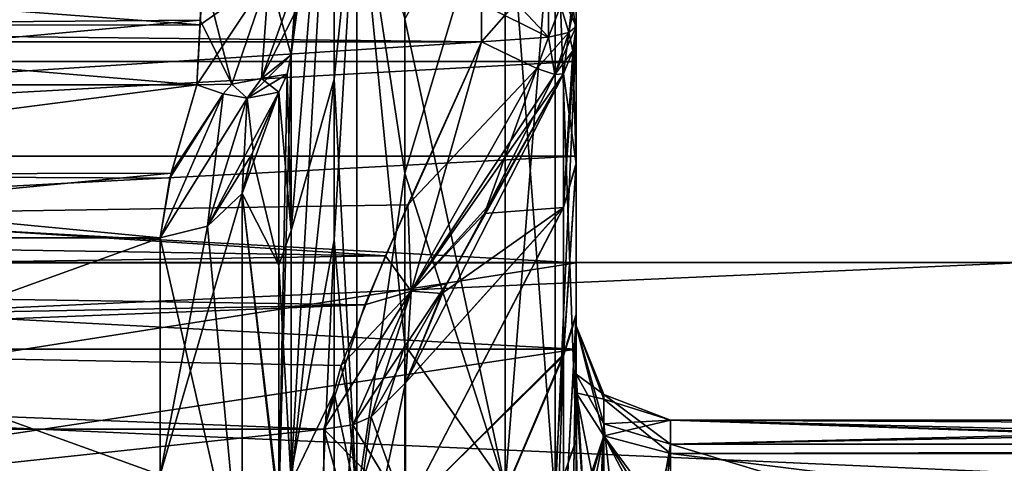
# Model space of a CAD drawing. Header units: millimetres. Extents: x -122 to 122, y -98 to 94.
# Tile 285 of 533: x -43 to -22, y 41 to 50. Entities that reach past the tile are written whole.
import ezdxf

# ---------------------------------------------------------------- set-up
doc = ezdxf.new("R2010")
doc.units = ezdxf.units.MM
doc.header["$LTSCALE"] = 26.699852
for name, color, linetype in [('2351', 7, 'CONTINUOUS'), ('2353', 7, 'CONTINUOUS'), ('2354', 7, 'CONTINUOUS'), ('2358', 7, 'CONTINUOUS'), ('2359', 7, 'CONTINUOUS'), ('2361', 7, 'CONTINUOUS'), ('2364', 7, 'CONTINUOUS'), ('2368', 7, 'CONTINUOUS'), ('2413', 7, 'CONTINUOUS'), ('2414', 7, 'CONTINUOUS'), ('2447', 7, 'CONTINUOUS'), ('2448', 7, 'CONTINUOUS'), ('2450', 7, 'CONTINUOUS'), ('2455', 7, 'CONTINUOUS'), ('2456', 7, 'CONTINUOUS'), ('2457', 7, 'CONTINUOUS'), ('2458', 7, 'CONTINUOUS'), ('2492', 7, 'CONTINUOUS'), ('2496', 7, 'CONTINUOUS'), ('2523', 7, 'CONTINUOUS'), ('2526', 7, 'CONTINUOUS'), ('2531', 7, 'CONTINUOUS'), ('2532', 7, 'CONTINUOUS'), ('2533', 7, 'CONTINUOUS'), ('2534', 7, 'CONTINUOUS'), ('2566', 7, 'CONTINUOUS'), ('2567', 7, 'CONTINUOUS'), ('2954', 7, 'CONTINUOUS'), ('2955', 7, 'CONTINUOUS'), ('3569', 7, 'CONTINUOUS'), ('3571', 7, 'CONTINUOUS'), ('3572', 7, 'CONTINUOUS'), ('3576', 7, 'CONTINUOUS'), ('3577', 7, 'CONTINUOUS'), ('3579', 7, 'CONTINUOUS'), ('3582', 7, 'CONTINUOUS'), ('3583', 7, 'CONTINUOUS'), ('3586', 7, 'CONTINUOUS'), ('3590', 7, 'CONTINUOUS'), ('3665', 7, 'CONTINUOUS'), ('3667', 7, 'CONTINUOUS'), ('3670', 7, 'CONTINUOUS'), ('3676', 7, 'CONTINUOUS'), ('3677', 7, 'CONTINUOUS'), ('3678', 7, 'CONTINUOUS'), ('3679', 7, 'CONTINUOUS'), ('3710', 7, 'CONTINUOUS'), ('3713', 7, 'CONTINUOUS'), ('3729', 7, 'CONTINUOUS'), ('3743', 7, 'CONTINUOUS'), ('3746', 7, 'CONTINUOUS'), ('3747', 7, 'CONTINUOUS'), ('3748', 7, 'CONTINUOUS'), ('3749', 7, 'CONTINUOUS'), ('3784', 7, 'CONTINUOUS'), ('3785', 7, 'CONTINUOUS'), ('4172', 7, 'CONTINUOUS'), ('4173', 7, 'CONTINUOUS'), ('4785', 7, 'CONTINUOUS'), ('4786', 7, 'CONTINUOUS')]:
    doc.layers.add(name, color=color, linetype=linetype)

msp = doc.modelspace()

# ---------------------------------------------------------------- linework, layer by layer
at = {"layer": '2351', "color": 250, "linetype": 'Continuous', "true_color": 0x323232}
for points in [[(-103.16, 34.389, 24.545), (-103.16, 41.469, 8.086), (-36.84, 34.389, 24.545), (-103.16, 34.389, 24.545)], [(-36.84, 34.389, 24.545), (-103.16, 41.469, 8.086), (-36.84, 41.469, 8.086), (-36.84, 34.389, 24.545)]]:
    msp.add_3dface(points, dxfattribs=at)
at = {"layer": '2353', "color": 250, "linetype": 'Continuous', "true_color": 0x323232}
for points in [[(-8.5, 41.152, 37.239), (-29.5, 41.152, 37.239), (-29.5, 34.835, 43.206), (-8.5, 41.152, 37.239)], [(-8.5, 28.491, 47.629), (-8.5, 41.152, 37.239), (-29.5, 34.835, 43.206), (-8.5, 28.491, 47.629)]]:
    msp.add_3dface(points, dxfattribs=at)
at = {"layer": '2354', "color": 250, "linetype": 'Continuous', "true_color": 0x323232}
for points in [[(-37.465, 50.309, 14.015), (-37.535, 49.396, 14.291), (-36.62, 60.285, 13.961), (-37.465, 50.309, 14.015)], [(-36.62, 60.285, 13.961), (-37.535, 49.396, 14.291), (-36.62, 56.212, 25.873), (-36.62, 60.285, 13.961)], [(-37.535, 49.396, 14.291), (-37.535, 40.527, 31.651), (-36.62, 56.212, 25.873), (-37.535, 49.396, 14.291)], [(-36.62, 56.212, 25.873), (-37.535, 40.527, 31.651), (-36.62, 45.478, 41.964), (-36.62, 56.212, 25.873)], [(-37.535, 40.527, 31.651), (-37.535, 25.834, 44.462), (-36.62, 45.478, 41.964), (-37.535, 40.527, 31.651)], [(-36.62, 45.478, 41.964), (-37.535, 25.834, 44.462), (-36.62, 37.361, 49.329), (-36.62, 45.478, 41.964)]]:
    msp.add_3dface(points, dxfattribs=at)
at = {"layer": '2358', "color": 250, "linetype": 'Continuous', "true_color": 0x323232}
for points in [[(-35.126, 46.89, 42.448), (-33, 53.968, 32.986), (-35.126, 57.776, 25.739), (-35.126, 46.89, 42.448)], [(-33, 40.251, 48.79), (-33, 53.968, 32.986), (-35.126, 46.89, 42.448), (-33, 40.251, 48.79)], [(-35.126, 38.477, 50.2), (-33, 40.251, 48.79), (-35.126, 46.89, 42.448), (-35.126, 38.477, 50.2)]]:
    msp.add_3dface(points, dxfattribs=at)
at = {"layer": '2359', "color": 250, "linetype": 'Continuous', "true_color": 0x323232}
for points in [[(-31.5, 56.285, 25.398), (-31.5, 49.836, 36.461), (-31.5, 47.089, 16.917), (-31.5, 56.285, 25.398)], [(-31.5, 50.636, 2.026), (-31.5, 56.285, 25.398), (-31.5, 49.992, 2.105), (-31.5, 50.636, 2.026)], [(-31.5, 49.992, 2.105), (-31.5, 56.285, 25.398), (-31.5, 47.089, 16.917), (-31.5, 49.992, 2.105)], [(-31.5, 49.836, 36.461), (-31.5, 41.243, 45.957), (-31.5, 43.66, 35.623), (-31.5, 49.836, 36.461)], [(-31.5, 47.089, 16.917), (-31.5, 49.836, 36.461), (-31.5, 43.87, 24.064), (-31.5, 47.089, 16.917)], [(-31.5, 43.87, 24.064), (-31.5, 49.836, 36.461), (-31.5, 42.24, 32.833), (-31.5, 43.87, 24.064)], [(-31.5, 42.24, 32.833), (-31.5, 49.836, 36.461), (-31.5, 43.66, 35.623), (-31.5, 42.24, 32.833)], [(-31.5, 39.585, 30.605), (-31.5, 43.87, 24.064), (-31.5, 42.24, 32.833), (-31.5, 39.585, 30.605)], [(-31.5, 43.66, 35.623), (-31.5, 41.243, 45.957), (-31.5, 42.635, 38.581), (-31.5, 43.66, 35.623)], [(-31.5, 41.243, 45.957), (-31.5, 30.876, 53.476), (-31.5, 42.635, 38.581), (-31.5, 41.243, 45.957)], [(-31.5, 42.635, 38.581), (-31.5, 30.876, 53.476), (-31.5, 28.75, 49.797), (-31.5, 42.635, 38.581)]]:
    msp.add_3dface(points, dxfattribs=at)
at = {"layer": '2361', "color": 250, "linetype": 'Continuous', "true_color": 0x323232}
for points in [[(-31.768, 48.992, 2.063), (-31.768, 46.162, 16.54), (-33.439, 46.034, 3.155), (-31.768, 48.992, 2.063)], [(-31.768, 46.162, 16.54), (-31.768, 43.023, 23.528), (-35.108, 39.73, 17.09), (-31.768, 46.162, 16.54)], [(-34.344, 44.342, 4.547), (-31.768, 46.162, 16.54), (-35.108, 42.451, 8.278), (-34.344, 44.342, 4.547)], [(-35.108, 42.451, 8.278), (-31.768, 46.162, 16.54), (-35.108, 39.73, 17.09), (-35.108, 42.451, 8.278)], [(-33.439, 46.034, 3.155), (-31.768, 46.162, 16.54), (-34.344, 44.342, 4.547), (-33.439, 46.034, 3.155)], [(-31.768, 43.023, 23.528), (-31.768, 38.843, 29.928), (-35.108, 35.203, 25.126), (-31.768, 43.023, 23.528)], [(-35.108, 39.73, 17.09), (-31.768, 43.023, 23.528), (-35.108, 35.203, 25.126), (-35.108, 39.73, 17.09)]]:
    msp.add_3dface(points, dxfattribs=at)
at = {"layer": '2364', "color": 250, "linetype": 'Continuous', "true_color": 0x323232}
for points in [[(-38.339, 47.366, 14.9), (-38.573, 46.46, 16.341), (-37.795, 48.603, 14.062), (-38.339, 47.366, 14.9)], [(-37.795, 48.603, 14.062), (-38.573, 46.46, 16.341), (-37.795, 39.876, 31.143), (-37.795, 48.603, 14.062)], [(-38.573, 46.46, 16.341), (-38.573, 37.899, 31.452), (-37.795, 39.876, 31.143), (-38.573, 46.46, 16.341)]]:
    msp.add_3dface(points, dxfattribs=at)
at = {"layer": '2368', "color": 250, "linetype": 'Continuous', "true_color": 0x323232}
for points in [[(-40.305, 40.503, 26.221), (-40.305, 45.517, 16.009), (-54.23, 40.503, 26.221), (-40.305, 40.503, 26.221)], [(-54.23, 40.503, 26.221), (-40.305, 45.517, 16.009), (-54.23, 45.517, 16.009), (-54.23, 40.503, 26.221)]]:
    msp.add_3dface(points, dxfattribs=at)
at = {"layer": '2413', "color": 250, "linetype": 'Continuous', "true_color": 0x323232}
for points in [[(-8.5, 40.955, 34.365), (-17.13, 39.422, 33.079), (-29.5, 39.422, 33.079), (-8.5, 40.955, 34.365)], [(-29.5, 40.955, 34.365), (-8.5, 40.955, 34.365), (-29.5, 39.422, 33.079), (-29.5, 40.955, 34.365)]]:
    msp.add_3dface(points, dxfattribs=at)
at = {"layer": '2414', "color": 250, "linetype": 'Continuous', "true_color": 0x323232}
for points in [[(-39.399, 51.177, 12), (-54.764, 51.177, 12), (-54.479, 50.003, 12.116), (-39.399, 51.177, 12)], [(-39.399, 51.177, 12), (-54.479, 50.003, 12.116), (-39.457, 50.127, 12.093), (-39.399, 51.177, 12)], [(-54.479, 50.003, 12.116), (-54.348, 48.761, 12.508), (-39.457, 50.127, 12.093), (-54.479, 50.003, 12.116)], [(-54.348, 48.761, 12.508), (-39.527, 48.757, 12.509), (-39.457, 50.127, 12.093), (-54.348, 48.761, 12.508)], [(-54.264, 46.851, 13.842), (-39.527, 48.757, 12.509), (-54.348, 48.761, 12.508), (-54.264, 46.851, 13.842)], [(-40.071, 46.891, 13.801), (-39.527, 48.757, 12.509), (-54.264, 46.851, 13.842), (-40.071, 46.891, 13.801)], [(-54.23, 45.517, 16.009), (-40.071, 46.891, 13.801), (-54.264, 46.851, 13.842), (-54.23, 45.517, 16.009)], [(-54.23, 45.517, 16.009), (-40.305, 45.517, 16.009), (-40.071, 46.891, 13.801), (-54.23, 45.517, 16.009)]]:
    msp.add_3dface(points, dxfattribs=at)
at = {"layer": '2447', "color": 250, "linetype": 'Continuous', "true_color": 0x323232}
for points in [[(-37.795, 39.876, 31.143), (-37.535, 40.527, 31.651), (-37.535, 49.396, 14.291), (-37.795, 39.876, 31.143)], [(-37.795, 39.876, 31.143), (-37.535, 49.396, 14.291), (-37.62, 48.986, 14.172), (-37.795, 39.876, 31.143)], [(-37.795, 48.603, 14.062), (-37.795, 39.876, 31.143), (-37.62, 48.986, 14.172), (-37.795, 48.603, 14.062)]]:
    msp.add_3dface(points, dxfattribs=at)
at = {"layer": '2448', "color": 250, "linetype": 'Continuous', "true_color": 0x323232}
for points in [[(-106.5, 49.668, 0.131), (-106.5, 50.474, 0.033), (-33.5, 49.668, 0.131), (-106.5, 49.668, 0.131)], [(-33.5, 49.668, 0.131), (-106.5, 50.474, 0.033), (-33.5, 50.474, 0.033), (-33.5, 49.668, 0.131)], [(-104.939, 46.217, 1.379), (-106.5, 49.668, 0.131), (-35.534, 45.137, 2.113), (-104.939, 46.217, 1.379)], [(-35.534, 45.137, 2.113), (-106.5, 49.668, 0.131), (-33.5, 49.668, 0.131), (-35.534, 45.137, 2.113)], [(-104.028, 44.104, 3.04), (-104.939, 46.217, 1.379), (-35.534, 45.137, 2.113), (-104.028, 44.104, 3.04)], [(-36.476, 42.819, 4.677), (-104.028, 44.104, 3.04), (-35.534, 45.137, 2.113), (-36.476, 42.819, 4.677)], [(-36.84, 41.469, 8.086), (-103.16, 41.469, 8.086), (-104.028, 44.104, 3.04), (-36.84, 41.469, 8.086)], [(-36.84, 41.469, 8.086), (-104.028, 44.104, 3.04), (-36.476, 42.819, 4.677), (-36.84, 41.469, 8.086)]]:
    msp.add_3dface(points, dxfattribs=at)
at = {"layer": '2450', "color": 250, "linetype": 'Continuous', "true_color": 0x323232}
for points in [[(-31.5, 49.992, 2.105), (-31.5, 47.089, 16.917), (-31.568, 49.474, 2.083), (-31.5, 49.992, 2.105)], [(-31.5, 47.089, 16.917), (-31.768, 48.992, 2.063), (-31.568, 49.474, 2.083), (-31.5, 47.089, 16.917)], [(-31.768, 46.162, 16.54), (-31.768, 48.992, 2.063), (-31.5, 47.089, 16.917), (-31.768, 46.162, 16.54)], [(-31.768, 43.023, 23.528), (-31.768, 46.162, 16.54), (-31.5, 47.089, 16.917), (-31.768, 43.023, 23.528)], [(-31.768, 43.023, 23.528), (-31.5, 47.089, 16.917), (-31.5, 43.87, 24.064), (-31.768, 43.023, 23.528)], [(-31.768, 38.843, 29.928), (-31.768, 43.023, 23.528), (-31.5, 43.87, 24.064), (-31.768, 38.843, 29.928)], [(-31.768, 38.843, 29.928), (-31.5, 43.87, 24.064), (-31.568, 39.202, 30.256), (-31.768, 38.843, 29.928)], [(-31.5, 43.87, 24.064), (-31.5, 39.585, 30.605), (-31.568, 39.202, 30.256), (-31.5, 43.87, 24.064)]]:
    msp.add_3dface(points, dxfattribs=at)
at = {"layer": '2455', "color": 250, "linetype": 'Continuous', "true_color": 0x323232}
for points in [[(-33.5, 49.668, 0.131), (-33.5, 50.474, 0.033), (-32.086, 51.284, 0.586), (-33.5, 49.668, 0.131)], [(-32.086, 49.763, 0.709), (-33.5, 49.668, 0.131), (-32.086, 51.284, 0.586), (-32.086, 49.763, 0.709)], [(-31.5, 51.284, 2), (-31.652, 49.868, 1.35), (-32.086, 49.763, 0.709), (-31.5, 51.284, 2)], [(-31.5, 51.284, 2), (-32.086, 49.763, 0.709), (-32.086, 51.284, 0.586), (-31.5, 51.284, 2)], [(-31.5, 51.284, 2), (-31.5, 50.636, 2.026), (-31.652, 49.868, 1.35), (-31.5, 51.284, 2)], [(-31.5, 50.636, 2.026), (-31.5, 49.992, 2.105), (-31.652, 49.868, 1.35), (-31.5, 50.636, 2.026)]]:
    msp.add_3dface(points, dxfattribs=at)
at = {"layer": '2456', "color": 250, "linetype": 'Continuous', "true_color": 0x323232}
for points in [[(-31.947, 48.979, 1.355), (-32.333, 49.101, 0.747), (-31.652, 49.868, 1.35), (-31.947, 48.979, 1.355)], [(-31.652, 49.868, 1.35), (-32.333, 49.101, 0.747), (-32.086, 49.763, 0.709), (-31.652, 49.868, 1.35)], [(-31.5, 49.992, 2.105), (-31.568, 49.474, 2.083), (-31.947, 48.979, 1.355), (-31.5, 49.992, 2.105)], [(-31.5, 49.992, 2.105), (-31.947, 48.979, 1.355), (-31.652, 49.868, 1.35), (-31.5, 49.992, 2.105)], [(-32.333, 49.101, 0.747), (-33.5, 49.668, 0.131), (-32.086, 49.763, 0.709), (-32.333, 49.101, 0.747)], [(-31.568, 49.474, 2.083), (-31.768, 48.992, 2.063), (-31.947, 48.979, 1.355), (-31.568, 49.474, 2.083)]]:
    msp.add_3dface(points, dxfattribs=at)
at = {"layer": '2457', "color": 250, "linetype": 'Continuous', "true_color": 0x323232}
for points in [[(-35.534, 45.137, 2.113), (-33.5, 49.668, 0.131), (-34.99, 44.394, 3.03), (-35.534, 45.137, 2.113)], [(-33.5, 49.668, 0.131), (-32.333, 49.101, 0.747), (-34.99, 44.394, 3.03), (-33.5, 49.668, 0.131)], [(-32.333, 49.101, 0.747), (-33.439, 46.034, 3.155), (-34.99, 44.394, 3.03), (-32.333, 49.101, 0.747)], [(-31.947, 48.979, 1.355), (-33.439, 46.034, 3.155), (-32.333, 49.101, 0.747), (-31.947, 48.979, 1.355)], [(-31.768, 48.992, 2.063), (-33.439, 46.034, 3.155), (-31.947, 48.979, 1.355), (-31.768, 48.992, 2.063)], [(-33.439, 46.034, 3.155), (-34.344, 44.342, 4.547), (-34.99, 44.394, 3.03), (-33.439, 46.034, 3.155)], [(-36.476, 42.819, 4.677), (-35.534, 45.137, 2.113), (-34.99, 44.394, 3.03), (-36.476, 42.819, 4.677)], [(-36.225, 41.564, 8.105), (-36.476, 42.819, 4.677), (-34.99, 44.394, 3.03), (-36.225, 41.564, 8.105)], [(-35.84, 41.732, 8.137), (-36.225, 41.564, 8.105), (-34.99, 44.394, 3.03), (-35.84, 41.732, 8.137)], [(-35.108, 42.451, 8.278), (-35.84, 41.732, 8.137), (-34.99, 44.394, 3.03), (-35.108, 42.451, 8.278)], [(-34.344, 44.342, 4.547), (-35.108, 42.451, 8.278), (-34.99, 44.394, 3.03), (-34.344, 44.342, 4.547)], [(-36.84, 41.469, 8.086), (-36.476, 42.819, 4.677), (-36.225, 41.564, 8.105), (-36.84, 41.469, 8.086)]]:
    msp.add_3dface(points, dxfattribs=at)
at = {"layer": '2458', "color": 250, "linetype": 'Continuous', "true_color": 0x323232}
for points in [[(-35.108, 42.451, 8.278), (-35.108, 39.73, 17.09), (-35.84, 41.732, 8.137), (-35.108, 42.451, 8.278)], [(-35.84, 41.732, 8.137), (-35.108, 39.73, 17.09), (-36.225, 41.564, 8.105), (-35.84, 41.732, 8.137)], [(-35.108, 39.73, 17.09), (-36.84, 41.469, 8.086), (-36.225, 41.564, 8.105), (-35.108, 39.73, 17.09)], [(-35.108, 39.73, 17.09), (-35.108, 35.203, 25.126), (-36.84, 41.469, 8.086), (-35.108, 39.73, 17.09)], [(-35.108, 35.203, 25.126), (-36.84, 34.389, 24.545), (-36.84, 41.469, 8.086), (-35.108, 35.203, 25.126)]]:
    msp.add_3dface(points, dxfattribs=at)
at = {"layer": '2492', "color": 250, "linetype": 'Continuous', "true_color": 0x323232}
for points in [[(-31.5, 42.635, 38.581), (-31.5, 28.75, 49.797), (-30.914, 41.586, 37.632), (-31.5, 42.635, 38.581)], [(-31.5, 28.75, 49.797), (-30.914, 32.929, 45.402), (-30.914, 41.586, 37.632), (-31.5, 28.75, 49.797)], [(-30.914, 32.929, 45.402), (-29.5, 41.152, 37.239), (-30.914, 41.586, 37.632), (-30.914, 32.929, 45.402)], [(-29.5, 34.835, 43.206), (-29.5, 41.152, 37.239), (-30.914, 32.929, 45.402), (-29.5, 34.835, 43.206)]]:
    msp.add_3dface(points, dxfattribs=at)
at = {"layer": '2496', "color": 250, "linetype": 'Continuous', "true_color": 0x323232}
for points in [[(-31.5, 39.585, 30.605), (-31.5, 42.24, 32.833), (-30.914, 41.331, 33.916), (-31.5, 39.585, 30.605)], [(-31.494, 39.488, 30.719), (-31.5, 39.585, 30.605), (-30.914, 41.331, 33.916), (-31.494, 39.488, 30.719)], [(-31.478, 39.393, 30.833), (-31.494, 39.488, 30.719), (-30.914, 41.331, 33.916), (-31.478, 39.393, 30.833)], [(-31.478, 39.393, 30.833), (-30.914, 41.331, 33.916), (-31.309, 39.332, 31.507), (-31.478, 39.393, 30.833)], [(-31.309, 39.332, 31.507), (-30.914, 41.331, 33.916), (-30.966, 39.408, 32.232), (-31.309, 39.332, 31.507)], [(-30.914, 41.331, 33.916), (-29.923, 39.453, 33.046), (-30.966, 39.408, 32.232), (-30.914, 41.331, 33.916)], [(-29.5, 40.955, 34.365), (-29.923, 39.453, 33.046), (-30.914, 41.331, 33.916), (-29.5, 40.955, 34.365)], [(-29.923, 39.453, 33.046), (-29.5, 40.955, 34.365), (-29.712, 39.429, 33.071), (-29.923, 39.453, 33.046)], [(-29.5, 40.955, 34.365), (-29.5, 39.422, 33.079), (-29.712, 39.429, 33.071), (-29.5, 40.955, 34.365)]]:
    msp.add_3dface(points, dxfattribs=at)
at = {"layer": '2523', "color": 250, "linetype": 'Continuous', "true_color": 0x323232}
for points in [[(-29.5, 41.152, 37.239), (-8.5, 41.558, 36.554), (-8.5, 41.665, 35.762), (-29.5, 41.152, 37.239)], [(-29.5, 41.152, 37.239), (-8.5, 41.665, 35.762), (-29.5, 41.664, 35.76), (-29.5, 41.152, 37.239)], [(-8.5, 41.665, 35.762), (-8.5, 41.013, 34.416), (-29.5, 41.664, 35.76), (-8.5, 41.665, 35.762)], [(-8.5, 40.955, 34.365), (-29.5, 40.955, 34.365), (-29.5, 41.664, 35.76), (-8.5, 40.955, 34.365)], [(-8.5, 41.013, 34.416), (-8.5, 40.955, 34.365), (-29.5, 41.664, 35.76), (-8.5, 41.013, 34.416)], [(-29.5, 41.152, 37.239), (-8.5, 41.152, 37.239), (-8.5, 41.558, 36.554), (-29.5, 41.152, 37.239)]]:
    msp.add_3dface(points, dxfattribs=at)
at = {"layer": '2526', "color": 250, "linetype": 'Continuous', "true_color": 0x323232}
for points in [[(-31.5, 42.24, 32.833), (-31.5, 43.66, 35.623), (-30.914, 41.331, 33.916), (-31.5, 42.24, 32.833)], [(-31.5, 43.66, 35.623), (-31.5, 42.635, 38.581), (-30.914, 42.204, 36.41), (-31.5, 43.66, 35.623)], [(-30.914, 41.331, 33.916), (-31.5, 43.66, 35.623), (-30.914, 42.11, 35.043), (-30.914, 41.331, 33.916)], [(-31.5, 43.66, 35.623), (-30.914, 42.204, 36.41), (-30.914, 42.11, 35.043), (-31.5, 43.66, 35.623)], [(-31.5, 42.635, 38.581), (-30.914, 41.586, 37.632), (-30.914, 42.204, 36.41), (-31.5, 42.635, 38.581)], [(-30.914, 41.586, 37.632), (-29.5, 41.664, 35.76), (-30.914, 42.204, 36.41), (-30.914, 41.586, 37.632)], [(-30.914, 42.204, 36.41), (-29.5, 41.664, 35.76), (-30.914, 42.11, 35.043), (-30.914, 42.204, 36.41)], [(-29.5, 40.955, 34.365), (-30.914, 41.331, 33.916), (-30.914, 42.11, 35.043), (-29.5, 40.955, 34.365)], [(-29.5, 41.664, 35.76), (-29.5, 40.955, 34.365), (-30.914, 42.11, 35.043), (-29.5, 41.664, 35.76)], [(-30.914, 41.586, 37.632), (-29.5, 41.152, 37.239), (-29.5, 41.664, 35.76), (-30.914, 41.586, 37.632)]]:
    msp.add_3dface(points, dxfattribs=at)
at = {"layer": '2531', "color": 250, "linetype": 'Continuous', "true_color": 0x323232}
for points in [[(-40.305, 40.503, 26.221), (-38.573, 37.899, 31.452), (-38.573, 46.46, 16.341), (-40.305, 40.503, 26.221)], [(-40.305, 40.503, 26.221), (-38.573, 46.46, 16.341), (-39.305, 45.769, 16.098), (-40.305, 40.503, 26.221)], [(-40.305, 45.517, 16.009), (-40.305, 40.503, 26.221), (-39.305, 45.769, 16.098), (-40.305, 45.517, 16.009)]]:
    msp.add_3dface(points, dxfattribs=at)
at = {"layer": '2532', "color": 250, "linetype": 'Continuous', "true_color": 0x323232}
for points in [[(-39.527, 48.757, 12.509), (-40.071, 46.891, 13.801), (-38.969, 48.57, 12.696), (-39.527, 48.757, 12.509)], [(-38.339, 47.366, 14.9), (-37.795, 48.603, 14.062), (-38.462, 48.477, 13.042), (-38.339, 47.366, 14.9)], [(-40.071, 46.891, 13.801), (-40.305, 45.517, 16.009), (-38.969, 48.57, 12.696), (-40.071, 46.891, 13.801)], [(-40.305, 45.517, 16.009), (-39.305, 45.769, 16.098), (-38.969, 48.57, 12.696), (-40.305, 45.517, 16.009)], [(-38.969, 48.57, 12.696), (-39.305, 45.769, 16.098), (-38.462, 48.477, 13.042), (-38.969, 48.57, 12.696)], [(-39.305, 45.769, 16.098), (-38.573, 46.46, 16.341), (-38.462, 48.477, 13.042), (-39.305, 45.769, 16.098)], [(-38.573, 46.46, 16.341), (-38.339, 47.366, 14.9), (-38.462, 48.477, 13.042), (-38.573, 46.46, 16.341)]]:
    msp.add_3dface(points, dxfattribs=at)
at = {"layer": '2533', "color": 250, "linetype": 'Continuous', "true_color": 0x323232}
for points in [[(-37.62, 48.986, 14.172), (-37.535, 49.396, 14.291), (-38.157, 48.893, 13.046), (-37.62, 48.986, 14.172)], [(-38.791, 48.769, 12.658), (-38.462, 48.477, 13.042), (-38.157, 48.893, 13.046), (-38.791, 48.769, 12.658)], [(-38.462, 48.477, 13.042), (-37.795, 48.603, 14.062), (-38.157, 48.893, 13.046), (-38.462, 48.477, 13.042)], [(-37.795, 48.603, 14.062), (-37.62, 48.986, 14.172), (-38.157, 48.893, 13.046), (-37.795, 48.603, 14.062)], [(-39.527, 48.757, 12.509), (-38.969, 48.57, 12.696), (-38.791, 48.769, 12.658), (-39.527, 48.757, 12.509)], [(-38.969, 48.57, 12.696), (-38.462, 48.477, 13.042), (-38.791, 48.769, 12.658), (-38.969, 48.57, 12.696)]]:
    msp.add_3dface(points, dxfattribs=at)
at = {"layer": '2534', "color": 250, "linetype": 'Continuous', "true_color": 0x323232}
for points in [[(-39.399, 51.177, 12), (-39.457, 50.127, 12.093), (-38.791, 48.769, 12.658), (-39.399, 51.177, 12)], [(-39.399, 51.177, 12), (-38.791, 48.769, 12.658), (-38.006, 51.059, 12.57), (-39.399, 51.177, 12)], [(-38.791, 48.769, 12.658), (-38.157, 48.893, 13.046), (-38.006, 51.059, 12.57), (-38.791, 48.769, 12.658)], [(-38.157, 48.893, 13.046), (-37.535, 49.396, 14.291), (-38.006, 51.059, 12.57), (-38.157, 48.893, 13.046)], [(-37.535, 49.396, 14.291), (-37.465, 50.309, 14.015), (-38.006, 51.059, 12.57), (-37.535, 49.396, 14.291)], [(-39.457, 50.127, 12.093), (-39.527, 48.757, 12.509), (-38.791, 48.769, 12.658), (-39.457, 50.127, 12.093)]]:
    msp.add_3dface(points, dxfattribs=at)
at = {"layer": '2566', "color": 250, "linetype": 'Continuous', "true_color": 0x323232}
for points in [[(-31.5, 49.836, 36.461), (-31.5, 56.285, 25.398), (-31.939, 53.593, 32.757), (-31.5, 49.836, 36.461)], [(-33, 53.968, 32.986), (-33, 40.251, 48.79), (-31.939, 53.593, 32.757), (-33, 53.968, 32.986)], [(-33, 40.251, 48.79), (-31.939, 39.971, 48.451), (-31.939, 53.593, 32.757), (-33, 40.251, 48.79)], [(-31.939, 39.971, 48.451), (-31.5, 49.836, 36.461), (-31.939, 53.593, 32.757), (-31.939, 39.971, 48.451)], [(-31.5, 41.243, 45.957), (-31.5, 49.836, 36.461), (-31.939, 39.971, 48.451), (-31.5, 41.243, 45.957)], [(-31.5, 30.876, 53.476), (-31.5, 41.243, 45.957), (-31.939, 39.971, 48.451), (-31.5, 30.876, 53.476)]]:
    msp.add_3dface(points, dxfattribs=at)
at = {"layer": '2567', "color": 250, "linetype": 'Continuous', "true_color": 0x323232}
for points in [[(-35.126, 46.89, 42.448), (-35.126, 57.776, 25.739), (-36.139, 53.568, 32.883), (-35.126, 46.89, 42.448)], [(-36.62, 56.212, 25.873), (-36.62, 45.478, 41.964), (-36.139, 53.568, 32.883), (-36.62, 56.212, 25.873)], [(-36.139, 53.568, 32.883), (-36.62, 45.478, 41.964), (-36.139, 39.968, 48.512), (-36.139, 53.568, 32.883)], [(-35.126, 46.89, 42.448), (-36.139, 53.568, 32.883), (-36.139, 39.968, 48.512), (-35.126, 46.89, 42.448)], [(-35.126, 38.477, 50.2), (-35.126, 46.89, 42.448), (-36.139, 39.968, 48.512), (-35.126, 38.477, 50.2)], [(-36.62, 45.478, 41.964), (-36.62, 37.361, 49.329), (-36.139, 39.968, 48.512), (-36.62, 45.478, 41.964)]]:
    msp.add_3dface(points, dxfattribs=at)
at = {"layer": '2954', "color": 250, "linetype": 'Continuous', "true_color": 0x323232}
for points in [[(-31.5, 47.25), (-108.5, 43.165, 19.218), (-31.5, 43.165, 19.218), (-31.5, 47.25)], [(-108.5, 47.25), (-108.5, 43.165, 19.218), (-31.5, 47.25), (-108.5, 47.25)], [(-31.5, 43.165, 19.218), (-108.5, 31.616, 35.114), (-31.5, 31.616, 35.114), (-31.5, 43.165, 19.218)], [(-108.5, 43.165, 19.218), (-108.5, 31.616, 35.114), (-31.5, 43.165, 19.218), (-108.5, 43.165, 19.218)]]:
    msp.add_3dface(points, dxfattribs=at)
at = {"layer": '2955', "color": 250, "linetype": 'Continuous', "true_color": 0x323232}
for points in [[(-108.5, 49.25), (-108.5, 44.992, 20.032), (-31.5, 49.25), (-108.5, 49.25)], [(-31.5, 49.25), (-108.5, 44.992, 20.032), (-31.5, 44.992, 20.032), (-31.5, 49.25)], [(-108.5, 44.992, 20.032), (-108.5, 32.955, 36.6), (-31.5, 44.992, 20.032), (-108.5, 44.992, 20.032)], [(-31.5, 44.992, 20.032), (-108.5, 32.955, 36.6), (-31.5, 32.955, 36.6), (-31.5, 44.992, 20.032)]]:
    msp.add_3dface(points, dxfattribs=at)
at = {"layer": '3569', "color": 250, "linetype": 'Continuous', "true_color": 0x323232}
for points in [[(-103.16, 41.469, -8.086), (-103.16, 34.389, -24.545), (-36.84, 41.469, -8.086), (-103.16, 41.469, -8.086)], [(-36.84, 41.469, -8.086), (-103.16, 34.389, -24.545), (-36.84, 34.389, -24.545), (-36.84, 41.469, -8.086)]]:
    msp.add_3dface(points, dxfattribs=at)
at = {"layer": '3571', "color": 250, "linetype": 'Continuous', "true_color": 0x323232}
for points in [[(-8.5, 41.152, -37.239), (-8.5, 34.834, -43.207), (-29.5, 41.152, -37.239), (-8.5, 41.152, -37.239)], [(-29.5, 41.152, -37.239), (-8.5, 34.834, -43.207), (-29.5, 28.483, -47.634), (-29.5, 41.152, -37.239)]]:
    msp.add_3dface(points, dxfattribs=at)
at = {"layer": '3572', "color": 250, "linetype": 'Continuous', "true_color": 0x323232}
for points in [[(-37.535, 49.396, -14.291), (-37.47, 50.243, -14.027), (-36.62, 56.692, -24.803), (-37.535, 49.396, -14.291)], [(-37.535, 45.674, -23.625), (-37.535, 49.396, -14.291), (-36.62, 56.692, -24.803), (-37.535, 45.674, -23.625)], [(-36.62, 48.881, -37.945), (-37.535, 45.674, -23.625), (-36.62, 56.692, -24.803), (-36.62, 48.881, -37.945)], [(-37.535, 40.351, -31.875), (-37.535, 45.674, -23.625), (-36.62, 48.881, -37.945), (-37.535, 40.351, -31.875)], [(-36.62, 42.242, -45.22), (-37.535, 40.351, -31.875), (-36.62, 48.881, -37.945), (-36.62, 42.242, -45.22)], [(-36.62, 33.734, -51.877), (-37.535, 40.351, -31.875), (-36.62, 42.242, -45.22), (-36.62, 33.734, -51.877)]]:
    msp.add_3dface(points, dxfattribs=at)
at = {"layer": '3576', "color": 250, "linetype": 'Continuous', "true_color": 0x323232}
for points in [[(-33, 53.967, -32.986), (-33, 40.251, -48.79), (-35.126, 50.144, -38.55), (-33, 53.967, -32.986)], [(-35.126, 50.144, -38.55), (-33, 40.251, -48.79), (-35.126, 43.258, -46.144), (-35.126, 50.144, -38.55)], [(-35.126, 43.258, -46.144), (-33, 40.251, -48.79), (-35.126, 34.376, -53.093), (-35.126, 43.258, -46.144)]]:
    msp.add_3dface(points, dxfattribs=at)
at = {"layer": '3577', "color": 250, "linetype": 'Continuous', "true_color": 0x323232}
for points in [[(-31.5, 56.284, -25.4), (-31.5, 60.312, -13.249), (-31.5, 49.992, -2.105), (-31.5, 56.284, -25.4)], [(-31.5, 49.992, -2.105), (-31.5, 60.312, -13.249), (-31.5, 50.636, -2.026), (-31.5, 49.992, -2.105)], [(-31.5, 49.834, -36.464), (-31.5, 56.284, -25.4), (-31.5, 43.908, -23.993), (-31.5, 49.834, -36.464)], [(-31.5, 43.908, -23.993), (-31.5, 56.284, -25.4), (-31.5, 47.099, -16.89), (-31.5, 43.908, -23.993)], [(-31.5, 47.099, -16.89), (-31.5, 56.284, -25.4), (-31.5, 49.992, -2.105), (-31.5, 47.099, -16.89)], [(-31.5, 41.241, -45.959), (-31.5, 49.834, -36.464), (-31.5, 42.635, -38.581), (-31.5, 41.241, -45.959)], [(-31.5, 42.635, -38.581), (-31.5, 49.834, -36.464), (-31.5, 43.66, -35.623), (-31.5, 42.635, -38.581)], [(-31.5, 43.66, -35.623), (-31.5, 49.834, -36.464), (-31.5, 42.24, -32.833), (-31.5, 43.66, -35.623)], [(-31.5, 42.24, -32.833), (-31.5, 49.834, -36.464), (-31.5, 39.585, -30.605), (-31.5, 42.24, -32.833)], [(-31.5, 39.585, -30.605), (-31.5, 49.834, -36.464), (-31.5, 43.908, -23.993), (-31.5, 39.585, -30.605)], [(-31.5, 28.75, -49.796), (-31.5, 41.241, -45.959), (-31.5, 42.635, -38.581), (-31.5, 28.75, -49.796)], [(-31.5, 30.874, -53.478), (-31.5, 41.241, -45.959), (-31.5, 28.75, -49.796), (-31.5, 30.874, -53.478)]]:
    msp.add_3dface(points, dxfattribs=at)
at = {"layer": '3579', "color": 250, "linetype": 'Continuous', "true_color": 0x323232}
for points in [[(-34.24, 44.544, -4.335), (-35.108, 42.451, -8.278), (-31.768, 48.992, -2.063), (-34.24, 44.544, -4.335)], [(-31.768, 48.992, -2.063), (-35.108, 42.451, -8.278), (-31.768, 46.171, -16.516), (-31.768, 48.992, -2.063)], [(-33.329, 46.232, -3.037), (-34.24, 44.544, -4.335), (-31.768, 48.992, -2.063), (-33.329, 46.232, -3.037)], [(-35.108, 42.451, -8.278), (-35.108, 39.73, -17.09), (-31.768, 46.171, -16.516), (-35.108, 42.451, -8.278)], [(-31.768, 46.171, -16.516), (-35.108, 39.73, -17.09), (-31.768, 43.06, -23.459), (-31.768, 46.171, -16.516)], [(-35.108, 35.203, -25.126), (-32.077, 38.433, -29.583), (-31.768, 43.06, -23.459), (-35.108, 35.203, -25.126)], [(-35.108, 39.73, -17.09), (-35.108, 35.203, -25.126), (-31.768, 43.06, -23.459), (-35.108, 39.73, -17.09)], [(-32.077, 38.433, -29.583), (-31.923, 38.637, -29.755), (-31.768, 43.06, -23.459), (-32.077, 38.433, -29.583)], [(-31.923, 38.637, -29.755), (-31.768, 38.843, -29.928), (-31.768, 43.06, -23.459), (-31.923, 38.637, -29.755)]]:
    msp.add_3dface(points, dxfattribs=at)
at = {"layer": '3582', "color": 250, "linetype": 'Continuous', "true_color": 0x323232}
for points in [[(-37.795, 48.603, -14.062), (-37.795, 44.94, -23.247), (-38.366, 47.294, -14.974), (-37.795, 48.603, -14.062)], [(-37.795, 44.94, -23.247), (-38.573, 46.46, -16.341), (-38.366, 47.294, -14.974), (-37.795, 44.94, -23.247)], [(-38.573, 37.899, -31.452), (-38.573, 46.46, -16.341), (-37.795, 39.704, -31.362), (-38.573, 37.899, -31.452)], [(-37.795, 39.704, -31.362), (-38.573, 46.46, -16.341), (-37.795, 44.94, -23.247), (-37.795, 39.704, -31.362)]]:
    msp.add_3dface(points, dxfattribs=at)
at = {"layer": '3583', "color": 250, "linetype": 'Continuous', "true_color": 0x323232}
for points in [[(-17.13, 39.422, -33.079), (-8.5, 40.955, -34.365), (-29.5, 40.955, -34.365), (-17.13, 39.422, -33.079)], [(-29.5, 39.422, -33.079), (-17.13, 39.422, -33.079), (-29.5, 40.955, -34.365), (-29.5, 39.422, -33.079)]]:
    msp.add_3dface(points, dxfattribs=at)
at = {"layer": '3586', "color": 250, "linetype": 'Continuous', "true_color": 0x323232}
for points in [[(-40.305, 45.517, -16.009), (-40.305, 40.503, -26.221), (-54.23, 45.517, -16.009), (-40.305, 45.517, -16.009)], [(-54.23, 45.517, -16.009), (-40.305, 40.503, -26.221), (-54.23, 40.503, -26.221), (-54.23, 45.517, -16.009)]]:
    msp.add_3dface(points, dxfattribs=at)
at = {"layer": '3590', "color": 250, "linetype": 'Continuous', "true_color": 0x323232}
for points in [[(-54.764, 51.177, -12), (-39.399, 51.177, -12), (-39.462, 50.028, -12.111), (-54.764, 51.177, -12)], [(-54.764, 51.177, -12), (-39.462, 50.028, -12.111), (-54.479, 50.003, -12.116), (-54.764, 51.177, -12)], [(-39.462, 50.028, -12.111), (-39.527, 48.757, -12.509), (-54.479, 50.003, -12.116), (-39.462, 50.028, -12.111)], [(-54.479, 50.003, -12.116), (-39.527, 48.757, -12.509), (-54.348, 48.761, -12.508), (-54.479, 50.003, -12.116)], [(-54.348, 48.761, -12.508), (-39.527, 48.757, -12.509), (-54.264, 46.851, -13.842), (-54.348, 48.761, -12.508)], [(-54.264, 46.851, -13.842), (-39.527, 48.757, -12.509), (-40.098, 46.783, -13.914), (-54.264, 46.851, -13.842)], [(-40.305, 45.517, -16.009), (-54.23, 45.517, -16.009), (-54.264, 46.851, -13.842), (-40.305, 45.517, -16.009)], [(-40.305, 45.517, -16.009), (-54.264, 46.851, -13.842), (-40.098, 46.783, -13.914), (-40.305, 45.517, -16.009)]]:
    msp.add_3dface(points, dxfattribs=at)
at = {"layer": '3665', "color": 250, "linetype": 'Continuous', "true_color": 0x323232}
for points in [[(-37.535, 49.396, -14.291), (-37.535, 45.674, -23.625), (-37.62, 48.986, -14.172), (-37.535, 49.396, -14.291)], [(-37.535, 45.674, -23.625), (-37.795, 48.603, -14.062), (-37.62, 48.986, -14.172), (-37.535, 45.674, -23.625)], [(-37.795, 44.94, -23.247), (-37.795, 48.603, -14.062), (-37.535, 45.674, -23.625), (-37.795, 44.94, -23.247)], [(-37.795, 44.94, -23.247), (-37.535, 45.674, -23.625), (-37.535, 40.351, -31.875), (-37.795, 44.94, -23.247)], [(-37.795, 39.704, -31.362), (-37.795, 44.94, -23.247), (-37.535, 40.351, -31.875), (-37.795, 39.704, -31.362)]]:
    msp.add_3dface(points, dxfattribs=at)
at = {"layer": '3667', "color": 250, "linetype": 'Continuous', "true_color": 0x323232}
for points in [[(-106.5, 50.474, -0.033), (-106.5, 49.668, -0.131), (-33.5, 50.474, -0.033), (-106.5, 50.474, -0.033)], [(-33.5, 50.474, -0.033), (-106.5, 49.668, -0.131), (-33.5, 49.668, -0.131), (-33.5, 50.474, -0.033)], [(-106.5, 49.668, -0.131), (-104.466, 45.137, -2.113), (-33.5, 49.668, -0.131), (-106.5, 49.668, -0.131)], [(-33.5, 49.668, -0.131), (-104.466, 45.137, -2.113), (-35.061, 46.217, -1.379), (-33.5, 49.668, -0.131)], [(-35.061, 46.217, -1.379), (-104.466, 45.137, -2.113), (-35.972, 44.104, -3.04), (-35.061, 46.217, -1.379)], [(-104.466, 45.137, -2.113), (-103.524, 42.819, -4.677), (-35.972, 44.104, -3.04), (-104.466, 45.137, -2.113)], [(-103.524, 42.819, -4.677), (-103.16, 41.469, -8.086), (-35.972, 44.104, -3.04), (-103.524, 42.819, -4.677)], [(-103.16, 41.469, -8.086), (-36.84, 41.469, -8.086), (-35.972, 44.104, -3.04), (-103.16, 41.469, -8.086)]]:
    msp.add_3dface(points, dxfattribs=at)
at = {"layer": '3670', "color": 250, "linetype": 'Continuous', "true_color": 0x323232}
for points in [[(-31.768, 46.171, -16.516), (-31.5, 47.099, -16.89), (-31.5, 49.992, -2.105), (-31.768, 46.171, -16.516)], [(-31.768, 46.171, -16.516), (-31.5, 49.992, -2.105), (-31.568, 49.474, -2.083), (-31.768, 46.171, -16.516)], [(-31.768, 48.992, -2.063), (-31.768, 46.171, -16.516), (-31.568, 49.474, -2.083), (-31.768, 48.992, -2.063)], [(-31.768, 46.171, -16.516), (-31.768, 43.06, -23.459), (-31.5, 47.099, -16.89), (-31.768, 46.171, -16.516)], [(-31.768, 43.06, -23.459), (-31.5, 43.908, -23.993), (-31.5, 47.099, -16.89), (-31.768, 43.06, -23.459)], [(-31.768, 43.06, -23.459), (-31.768, 38.843, -29.928), (-31.5, 43.908, -23.993), (-31.768, 43.06, -23.459)], [(-31.5, 43.908, -23.993), (-31.768, 38.843, -29.928), (-31.567, 39.204, -30.258), (-31.5, 43.908, -23.993)], [(-31.5, 39.585, -30.605), (-31.5, 43.908, -23.993), (-31.567, 39.204, -30.258), (-31.5, 39.585, -30.605)]]:
    msp.add_3dface(points, dxfattribs=at)
at = {"layer": '3676', "color": 250, "linetype": 'Continuous', "true_color": 0x323232}
for points in [[(-35.108, 39.73, -17.09), (-35.108, 42.451, -8.278), (-36.84, 34.389, -24.545), (-35.108, 39.73, -17.09)], [(-36.84, 34.389, -24.545), (-35.108, 42.451, -8.278), (-35.84, 41.732, -8.137), (-36.84, 34.389, -24.545)], [(-36.84, 34.389, -24.545), (-35.84, 41.732, -8.137), (-36.225, 41.564, -8.105), (-36.84, 34.389, -24.545)], [(-36.84, 41.469, -8.086), (-36.84, 34.389, -24.545), (-36.225, 41.564, -8.105), (-36.84, 41.469, -8.086)]]:
    msp.add_3dface(points, dxfattribs=at)
at = {"layer": '3677', "color": 250, "linetype": 'Continuous', "true_color": 0x323232}
for points in [[(-33.5, 49.668, -0.131), (-35.061, 46.217, -1.379), (-32.333, 49.101, -0.747), (-33.5, 49.668, -0.131)], [(-32.333, 49.101, -0.747), (-35.061, 46.217, -1.379), (-34.99, 44.394, -3.03), (-32.333, 49.101, -0.747)], [(-31.947, 48.979, -1.355), (-32.333, 49.101, -0.747), (-34.99, 44.394, -3.03), (-31.947, 48.979, -1.355)], [(-33.329, 46.232, -3.037), (-31.768, 48.992, -2.063), (-34.99, 44.394, -3.03), (-33.329, 46.232, -3.037)], [(-31.768, 48.992, -2.063), (-31.947, 48.979, -1.355), (-34.99, 44.394, -3.03), (-31.768, 48.992, -2.063)], [(-35.061, 46.217, -1.379), (-35.972, 44.104, -3.04), (-34.99, 44.394, -3.03), (-35.061, 46.217, -1.379)], [(-34.24, 44.544, -4.335), (-33.329, 46.232, -3.037), (-34.99, 44.394, -3.03), (-34.24, 44.544, -4.335)], [(-35.84, 41.732, -8.137), (-34.24, 44.544, -4.335), (-36.225, 41.564, -8.105), (-35.84, 41.732, -8.137)], [(-36.225, 41.564, -8.105), (-34.24, 44.544, -4.335), (-34.99, 44.394, -3.03), (-36.225, 41.564, -8.105)], [(-35.108, 42.451, -8.278), (-34.24, 44.544, -4.335), (-35.84, 41.732, -8.137), (-35.108, 42.451, -8.278)], [(-35.972, 44.104, -3.04), (-36.84, 41.469, -8.086), (-34.99, 44.394, -3.03), (-35.972, 44.104, -3.04)], [(-36.84, 41.469, -8.086), (-36.225, 41.564, -8.105), (-34.99, 44.394, -3.03), (-36.84, 41.469, -8.086)]]:
    msp.add_3dface(points, dxfattribs=at)
at = {"layer": '3678', "color": 250, "linetype": 'Continuous', "true_color": 0x323232}
for points in [[(-31.652, 49.868, -1.35), (-32.086, 49.763, -0.71), (-31.947, 48.979, -1.355), (-31.652, 49.868, -1.35)], [(-31.768, 48.992, -2.063), (-31.652, 49.868, -1.35), (-31.947, 48.979, -1.355), (-31.768, 48.992, -2.063)], [(-31.768, 48.992, -2.063), (-31.568, 49.474, -2.083), (-31.652, 49.868, -1.35), (-31.768, 48.992, -2.063)], [(-31.568, 49.474, -2.083), (-31.5, 49.992, -2.105), (-31.652, 49.868, -1.35), (-31.568, 49.474, -2.083)], [(-32.086, 49.763, -0.71), (-33.5, 49.668, -0.131), (-32.333, 49.101, -0.747), (-32.086, 49.763, -0.71)], [(-31.947, 48.979, -1.355), (-32.086, 49.763, -0.71), (-32.333, 49.101, -0.747), (-31.947, 48.979, -1.355)]]:
    msp.add_3dface(points, dxfattribs=at)
at = {"layer": '3679', "color": 250, "linetype": 'Continuous', "true_color": 0x323232}
for points in [[(-33.5, 51.284), (-33.5, 50.474, -0.033), (-32.086, 49.763, -0.71), (-33.5, 51.284)], [(-32.086, 51.284, -0.586), (-33.5, 51.284), (-32.086, 49.763, -0.71), (-32.086, 51.284, -0.586)], [(-31.5, 49.992, -2.105), (-31.5, 50.636, -2.026), (-32.086, 51.284, -0.586), (-31.5, 49.992, -2.105)], [(-31.5, 49.992, -2.105), (-32.086, 51.284, -0.586), (-31.652, 49.868, -1.35), (-31.5, 49.992, -2.105)], [(-31.652, 49.868, -1.35), (-32.086, 51.284, -0.586), (-32.086, 49.763, -0.71), (-31.652, 49.868, -1.35)], [(-33.5, 50.474, -0.033), (-33.5, 49.668, -0.131), (-32.086, 49.763, -0.71), (-33.5, 50.474, -0.033)]]:
    msp.add_3dface(points, dxfattribs=at)
at = {"layer": '3710', "color": 250, "linetype": 'Continuous', "true_color": 0x323232}
for points in [[(-31.5, 28.75, -49.796), (-31.5, 42.635, -38.581), (-30.914, 32.929, -45.402), (-31.5, 28.75, -49.796)], [(-31.5, 42.635, -38.581), (-30.914, 41.586, -37.632), (-30.914, 32.929, -45.402), (-31.5, 42.635, -38.581)], [(-29.5, 41.152, -37.239), (-29.5, 28.483, -47.634), (-30.914, 41.586, -37.632), (-29.5, 41.152, -37.239)], [(-30.914, 41.586, -37.632), (-29.5, 28.483, -47.634), (-30.914, 32.929, -45.402), (-30.914, 41.586, -37.632)]]:
    msp.add_3dface(points, dxfattribs=at)
at = {"layer": '3713', "color": 250, "linetype": 'Continuous', "true_color": 0x323232}
for points in [[(-31.5, 42.24, -32.833), (-31.5, 39.585, -30.605), (-31.494, 39.488, -30.719), (-31.5, 42.24, -32.833)], [(-31.5, 42.24, -32.833), (-31.494, 39.488, -30.719), (-31.478, 39.393, -30.833), (-31.5, 42.24, -32.833)], [(-31.5, 42.24, -32.833), (-31.478, 39.393, -30.833), (-31.303, 39.333, -31.523), (-31.5, 42.24, -32.833)], [(-30.938, 39.414, -32.277), (-31.5, 42.24, -32.833), (-31.303, 39.333, -31.523), (-30.938, 39.414, -32.277)], [(-31.5, 42.24, -32.833), (-30.938, 39.414, -32.277), (-30.914, 41.331, -33.916), (-31.5, 42.24, -32.833)], [(-30.938, 39.414, -32.277), (-29.923, 39.453, -33.046), (-30.914, 41.331, -33.916), (-30.938, 39.414, -32.277)], [(-29.5, 39.422, -33.079), (-29.5, 40.955, -34.365), (-30.914, 41.331, -33.916), (-29.5, 39.422, -33.079)], [(-29.5, 39.422, -33.079), (-30.914, 41.331, -33.916), (-29.713, 39.43, -33.07), (-29.5, 39.422, -33.079)], [(-30.914, 41.331, -33.916), (-29.923, 39.453, -33.046), (-29.713, 39.43, -33.07), (-30.914, 41.331, -33.916)]]:
    msp.add_3dface(points, dxfattribs=at)
at = {"layer": '3729', "color": 250, "linetype": 'Continuous', "true_color": 0x323232}
for points in [[(-8.5, 41.665, -35.762), (-8.5, 41.558, -36.554), (-29.5, 41.664, -35.76), (-8.5, 41.665, -35.762)], [(-8.5, 41.013, -34.416), (-8.5, 41.665, -35.762), (-29.5, 41.664, -35.76), (-8.5, 41.013, -34.416)], [(-8.5, 41.152, -37.239), (-29.5, 41.152, -37.239), (-29.5, 41.664, -35.76), (-8.5, 41.152, -37.239)], [(-8.5, 41.558, -36.554), (-8.5, 41.152, -37.239), (-29.5, 41.664, -35.76), (-8.5, 41.558, -36.554)], [(-29.5, 40.955, -34.365), (-8.5, 41.013, -34.416), (-29.5, 41.664, -35.76), (-29.5, 40.955, -34.365)], [(-29.5, 40.955, -34.365), (-8.5, 40.955, -34.365), (-8.5, 41.013, -34.416), (-29.5, 40.955, -34.365)]]:
    msp.add_3dface(points, dxfattribs=at)
at = {"layer": '3743', "color": 250, "linetype": 'Continuous', "true_color": 0x323232}
for points in [[(-31.5, 42.635, -38.581), (-31.5, 43.66, -35.623), (-30.914, 41.586, -37.632), (-31.5, 42.635, -38.581)], [(-31.5, 43.66, -35.623), (-31.5, 42.24, -32.833), (-30.914, 42.11, -35.043), (-31.5, 43.66, -35.623)], [(-30.914, 41.586, -37.632), (-31.5, 43.66, -35.623), (-30.914, 42.204, -36.41), (-30.914, 41.586, -37.632)], [(-31.5, 43.66, -35.623), (-30.914, 42.11, -35.043), (-30.914, 42.204, -36.41), (-31.5, 43.66, -35.623)], [(-31.5, 42.24, -32.833), (-30.914, 41.331, -33.916), (-30.914, 42.11, -35.043), (-31.5, 42.24, -32.833)], [(-29.5, 41.152, -37.239), (-30.914, 41.586, -37.632), (-30.914, 42.204, -36.41), (-29.5, 41.152, -37.239)], [(-29.5, 41.664, -35.76), (-29.5, 41.152, -37.239), (-30.914, 42.204, -36.41), (-29.5, 41.664, -35.76)], [(-30.914, 42.11, -35.043), (-29.5, 41.664, -35.76), (-30.914, 42.204, -36.41), (-30.914, 42.11, -35.043)], [(-30.914, 41.331, -33.916), (-29.5, 41.664, -35.76), (-30.914, 42.11, -35.043), (-30.914, 41.331, -33.916)], [(-30.914, 41.331, -33.916), (-29.5, 40.955, -34.365), (-29.5, 41.664, -35.76), (-30.914, 41.331, -33.916)]]:
    msp.add_3dface(points, dxfattribs=at)
at = {"layer": '3746', "color": 250, "linetype": 'Continuous', "true_color": 0x323232}
for points in [[(-39.462, 50.028, -12.111), (-39.399, 51.177, -12), (-38.006, 51.059, -12.57), (-39.462, 50.028, -12.111)], [(-39.527, 48.757, -12.509), (-39.462, 50.028, -12.111), (-38.006, 51.059, -12.57), (-39.527, 48.757, -12.509)], [(-39.527, 48.757, -12.509), (-38.006, 51.059, -12.57), (-38.791, 48.769, -12.658), (-39.527, 48.757, -12.509)], [(-38.791, 48.769, -12.658), (-38.006, 51.059, -12.57), (-38.157, 48.893, -13.046), (-38.791, 48.769, -12.658)], [(-38.006, 51.059, -12.57), (-37.407, 51.009, -13.954), (-38.157, 48.893, -13.046), (-38.006, 51.059, -12.57)], [(-37.407, 51.009, -13.954), (-37.47, 50.243, -14.027), (-38.157, 48.893, -13.046), (-37.407, 51.009, -13.954)], [(-37.47, 50.243, -14.027), (-37.535, 49.396, -14.291), (-38.157, 48.893, -13.046), (-37.47, 50.243, -14.027)]]:
    msp.add_3dface(points, dxfattribs=at)
at = {"layer": '3747', "color": 250, "linetype": 'Continuous', "true_color": 0x323232}
for points in [[(-37.535, 49.396, -14.291), (-37.62, 48.986, -14.172), (-38.462, 48.477, -13.042), (-37.535, 49.396, -14.291)], [(-38.157, 48.893, -13.046), (-37.535, 49.396, -14.291), (-38.462, 48.477, -13.042), (-38.157, 48.893, -13.046)], [(-38.791, 48.769, -12.658), (-38.157, 48.893, -13.046), (-38.462, 48.477, -13.042), (-38.791, 48.769, -12.658)], [(-37.62, 48.986, -14.172), (-37.795, 48.603, -14.062), (-38.462, 48.477, -13.042), (-37.62, 48.986, -14.172)], [(-39.527, 48.757, -12.509), (-38.791, 48.769, -12.658), (-38.969, 48.57, -12.696), (-39.527, 48.757, -12.509)], [(-38.969, 48.57, -12.696), (-38.791, 48.769, -12.658), (-38.462, 48.477, -13.042), (-38.969, 48.57, -12.696)]]:
    msp.add_3dface(points, dxfattribs=at)
at = {"layer": '3748', "color": 250, "linetype": 'Continuous', "true_color": 0x323232}
for points in [[(-40.098, 46.783, -13.914), (-39.527, 48.757, -12.509), (-38.969, 48.57, -12.696), (-40.098, 46.783, -13.914)], [(-37.795, 48.603, -14.062), (-38.366, 47.294, -14.974), (-39.305, 45.769, -16.098), (-37.795, 48.603, -14.062)], [(-38.462, 48.477, -13.042), (-37.795, 48.603, -14.062), (-39.305, 45.769, -16.098), (-38.462, 48.477, -13.042)], [(-40.305, 45.517, -16.009), (-40.098, 46.783, -13.914), (-38.969, 48.57, -12.696), (-40.305, 45.517, -16.009)], [(-40.305, 45.517, -16.009), (-38.969, 48.57, -12.696), (-38.462, 48.477, -13.042), (-40.305, 45.517, -16.009)], [(-40.305, 45.517, -16.009), (-38.462, 48.477, -13.042), (-39.305, 45.769, -16.098), (-40.305, 45.517, -16.009)], [(-38.366, 47.294, -14.974), (-38.573, 46.46, -16.341), (-39.305, 45.769, -16.098), (-38.366, 47.294, -14.974)]]:
    msp.add_3dface(points, dxfattribs=at)
at = {"layer": '3749', "color": 250, "linetype": 'Continuous', "true_color": 0x323232}
for points in [[(-38.573, 46.46, -16.341), (-38.573, 37.899, -31.452), (-39.305, 45.769, -16.098), (-38.573, 46.46, -16.341)], [(-38.573, 37.899, -31.452), (-40.305, 45.517, -16.009), (-39.305, 45.769, -16.098), (-38.573, 37.899, -31.452)], [(-40.305, 40.503, -26.221), (-40.305, 45.517, -16.009), (-38.573, 37.899, -31.452), (-40.305, 40.503, -26.221)]]:
    msp.add_3dface(points, dxfattribs=at)
at = {"layer": '3784', "color": 250, "linetype": 'Continuous', "true_color": 0x323232}
for points in [[(-31.5, 56.284, -25.4), (-31.5, 49.834, -36.464), (-31.939, 53.593, -32.757), (-31.5, 56.284, -25.4)], [(-33, 40.251, -48.79), (-33, 53.967, -32.986), (-31.939, 39.971, -48.451), (-33, 40.251, -48.79)], [(-33, 53.967, -32.986), (-31.939, 53.593, -32.757), (-31.939, 39.971, -48.451), (-33, 53.967, -32.986)], [(-31.5, 49.834, -36.464), (-31.5, 41.241, -45.959), (-31.939, 53.593, -32.757), (-31.5, 49.834, -36.464)], [(-31.939, 53.593, -32.757), (-31.5, 41.241, -45.959), (-31.939, 39.971, -48.451), (-31.939, 53.593, -32.757)], [(-31.5, 41.241, -45.959), (-31.5, 30.874, -53.478), (-31.939, 39.971, -48.451), (-31.5, 41.241, -45.959)]]:
    msp.add_3dface(points, dxfattribs=at)
at = {"layer": '3785', "color": 250, "linetype": 'Continuous', "true_color": 0x323232}
for points in [[(-36.62, 48.881, -37.945), (-36.62, 56.692, -24.803), (-36.139, 53.57, -32.881), (-36.62, 48.881, -37.945)], [(-36.139, 39.97, -48.51), (-36.62, 48.881, -37.945), (-36.139, 53.57, -32.881), (-36.139, 39.97, -48.51)], [(-35.126, 50.144, -38.55), (-35.126, 43.258, -46.144), (-36.139, 53.57, -32.881), (-35.126, 50.144, -38.55)], [(-35.126, 43.258, -46.144), (-36.139, 39.97, -48.51), (-36.139, 53.57, -32.881), (-35.126, 43.258, -46.144)], [(-36.62, 42.242, -45.22), (-36.62, 48.881, -37.945), (-36.139, 39.97, -48.51), (-36.62, 42.242, -45.22)], [(-35.126, 43.258, -46.144), (-35.126, 34.376, -53.093), (-36.139, 39.97, -48.51), (-35.126, 43.258, -46.144)], [(-36.62, 33.734, -51.877), (-36.62, 42.242, -45.22), (-36.139, 39.97, -48.51), (-36.62, 33.734, -51.877)]]:
    msp.add_3dface(points, dxfattribs=at)
at = {"layer": '4172', "color": 250, "linetype": 'Continuous', "true_color": 0x323232}
for points in [[(-31.5, 43.165, -19.218), (-108.5, 47.25), (-31.5, 47.25), (-31.5, 43.165, -19.218)], [(-108.5, 43.165, -19.218), (-108.5, 47.25), (-31.5, 43.165, -19.218), (-108.5, 43.165, -19.218)], [(-31.5, 31.616, -35.114), (-108.5, 43.165, -19.218), (-31.5, 43.165, -19.218), (-31.5, 31.616, -35.114)], [(-108.5, 31.616, -35.114), (-108.5, 43.165, -19.218), (-31.5, 31.616, -35.114), (-108.5, 31.616, -35.114)]]:
    msp.add_3dface(points, dxfattribs=at)
at = {"layer": '4173', "color": 250, "linetype": 'Continuous', "true_color": 0x323232}
for points in [[(-108.5, 44.992, -20.032), (-108.5, 49.25), (-31.5, 44.992, -20.032), (-108.5, 44.992, -20.032)], [(-31.5, 44.992, -20.032), (-108.5, 49.25), (-31.5, 49.25), (-31.5, 44.992, -20.032)], [(-108.5, 32.955, -36.6), (-108.5, 44.992, -20.032), (-31.5, 32.955, -36.6), (-108.5, 32.955, -36.6)], [(-31.5, 32.955, -36.6), (-108.5, 44.992, -20.032), (-31.5, 44.992, -20.032), (-31.5, 32.955, -36.6)]]:
    msp.add_3dface(points, dxfattribs=at)
at = {"layer": '4785', "color": 150, "linetype": 'Continuous', "true_color": 0x378cff}
for points in [[(-22, 45), (-22, 40.544, -19.523), (-122, 45), (-22, 45)], [(-122, 45), (-22, 40.544, -19.523), (-122, 40.544, -19.523), (-122, 45)]]:
    msp.add_3dface(points, dxfattribs=at)
at = {"layer": '4786', "color": 150, "linetype": 'Continuous', "true_color": 0x378cff}
for points in [[(-22, 40.544, 19.523), (-22, 45), (-122, 40.544, 19.523), (-22, 40.544, 19.523)], [(-22, 45), (-122, 45), (-122, 40.544, 19.523), (-22, 45)]]:
    msp.add_3dface(points, dxfattribs=at)

doc.saveas('drawing.dxf')
